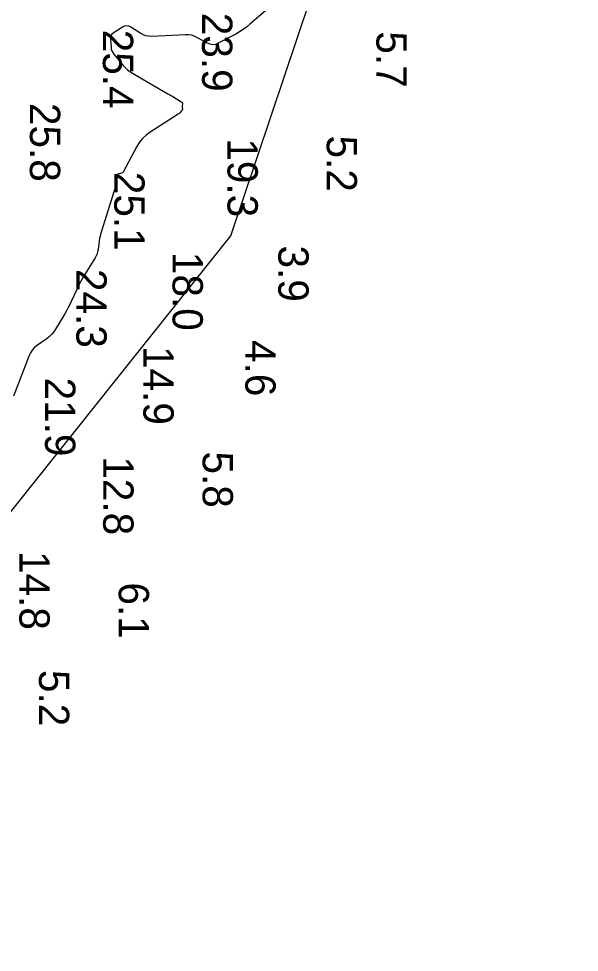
# Model space of a CAD drawing. Extents: x 1178573 to 1187098, y 693282 to 751751.
# Drawn here: x 1186250.4 to 1186481.7, y 726824.7 to 727209.8 of the extents above; entities that cross this region are included whole.
import ezdxf

# ---------------------------------------------------------------- set-up
doc = ezdxf.new("R2010")
doc.units = 0
for name, color, linetype in [('G-ANNO-PATT', 7, 'Continuous'), ('V-HYDS-MAJR', 7, 'Continuous'), ('V-HYDS-SOUN', 7, 'Continuous')]:
    doc.layers.add(name, color=color, linetype=linetype)

msp = doc.modelspace()

# ---------------------------------------------------------------- linework, layer by layer
at = {"layer": 'G-ANNO-PATT'}
for p, q in [((1186337.91, 727120.31), (1186839.88, 728613.33)), ((1186352.19, 727213.09), (1186345.79, 727207.5)), ((1186293.25, 727206.33), (1186289.46, 727203.85)), ((1186294.11, 727206.75), (1186293.25, 727206.33)), ((1186294.97, 727206.89), (1186294.11, 727206.75)), ((1186295.83, 727206.76), (1186294.97, 727206.89)), ((1186296.69, 727206.34), (1186295.83, 727206.76)), ((1186300.88, 727203.66), (1186296.69, 727206.34)), ((1186343, 727205.32), (1186341.51, 727204.36)), ((1186344.43, 727206.37), (1186343, 727205.32)), ((1186345.79, 727207.5), (1186344.43, 727206.37)), ((1186288.26, 727202.09), (1186288.24, 727201.33)), ((1186288.24, 727201.33), (1186288.52, 727198.07)), ((1186288.47, 727202.77), (1186288.26, 727202.09)), ((1186288.87, 727203.36), (1186288.47, 727202.77)), ((1186289.46, 727203.85), (1186288.87, 727203.36)), ((1186301.89, 727203.12), (1186300.88, 727203.66)), ((1186302.95, 727202.74), (1186301.89, 727203.12)), ((1186304.05, 727202.54), (1186302.95, 727202.74)), ((1186305.2, 727202.51), (1186304.05, 727202.54)), ((1186319.29, 727203.16), (1186305.2, 727202.51)), ((1186320.51, 727203.14), (1186319.29, 727203.16)), ((1186321.7, 727202.95), (1186320.51, 727203.14)), ((1186322.85, 727202.6), (1186321.7, 727202.95)), ((1186323.97, 727202.08), (1186322.85, 727202.6)), ((1186328.34, 727199.69), (1186323.97, 727202.08)), ((1186339.97, 727203.49), (1186332.74, 727199.66)), ((1186341.51, 727204.36), (1186339.97, 727203.49)), ((1186288.52, 727198.07), (1186288.64, 727197.28)), ((1186329.44, 727199.24), (1186328.34, 727199.69)), ((1186330.54, 727199.08), (1186329.44, 727199.24)), ((1186331.64, 727199.22), (1186330.54, 727199.08)), ((1186332.74, 727199.66), (1186331.64, 727199.22)), ((1186288.64, 727197.28), (1186288.88, 727196.54)), ((1186288.88, 727196.54), (1186289.23, 727195.84)), ((1186289.23, 727195.84), (1186289.69, 727195.18)), ((1186289.69, 727195.18), (1186293.5, 727190.56)), ((1186293.5, 727190.56), (1186294.34, 727189.63)), ((1186294.34, 727189.63), (1186295.26, 727188.78)), ((1186295.26, 727188.78), (1186296.25, 727188.01)), ((1186296.25, 727188.01), (1186297.32, 727187.34)), ((1186297.32, 727187.34), (1186312.01, 727178.86)), ((1186312.01, 727178.86), (1186312.62, 727178.51)), ((1186312.62, 727178.51), (1186313.23, 727178.15)), ((1186313.23, 727178.15), (1186313.83, 727177.79)), ((1186313.83, 727177.79), (1186314.44, 727177.42)), ((1186314.44, 727177.42), (1186317.68, 727175.44)), ((1186317.68, 727175.44), (1186317.84, 727175.31)), ((1186317.84, 727175.31), (1186317.94, 727175.16)), ((1186317.99, 727174.78), (1186317.87, 727173.77)), ((1186317.94, 727175.16), (1186318, 727174.99)), ((1186318, 727174.99), (1186317.99, 727174.78)), ((1186316.44, 727170.52), (1186316.21, 727170.36)), ((1186316.65, 727170.69), (1186316.44, 727170.52)), ((1186316.85, 727170.89), (1186316.65, 727170.69)), ((1186317.04, 727171.1), (1186316.85, 727170.89)), ((1186317.92, 727172.22), (1186317.04, 727171.1)), ((1186317.87, 727173.77), (1186317.86, 727173.64)), ((1186317.86, 727173.64), (1186317.86, 727173.5)), ((1186317.86, 727173.5), (1186317.87, 727173.37)), ((1186317.87, 727173.37), (1186317.9, 727173.23)), ((1186317.9, 727173.23), (1186318.03, 727172.7)), ((1186317.99, 727172.33), (1186317.92, 727172.22)), ((1186318.04, 727172.44), (1186317.99, 727172.33)), ((1186318.03, 727172.7), (1186318.05, 727172.57)), ((1186318.05, 727172.57), (1186318.04, 727172.44)), ((1186316.21, 727170.36), (1186304.62, 727163.01)), ((1186304.62, 727163.01), (1186302.98, 727161.82)), ((1186300.28, 727158.89), (1186299.21, 727157.16)), ((1186301.53, 727160.44), (1186300.28, 727158.89)), ((1186302.98, 727161.82), (1186301.53, 727160.44)), ((1186299.21, 727157.16), (1186293.68, 727146.72)), ((1186291.19, 727145.19), (1186290.53, 727141.54)), ((1186291.26, 727145.43), (1186291.19, 727145.19)), ((1186291.39, 727145.63), (1186291.26, 727145.43)), ((1186291.58, 727145.77), (1186291.39, 727145.63)), ((1186291.82, 727145.86), (1186291.58, 727145.77)), ((1186292.89, 727146.11), (1186291.82, 727145.86)), ((1186293.14, 727146.2), (1186292.89, 727146.11)), ((1186293.35, 727146.33), (1186293.14, 727146.2)), ((1186293.53, 727146.5), (1186293.35, 727146.33)), ((1186293.68, 727146.72), (1186293.53, 727146.5)), ((1186290.23, 727140.16), (1186290.05, 727139.47)), ((1186290.39, 727140.85), (1186290.23, 727140.16)), ((1186290.53, 727141.54), (1186290.39, 727140.85)), ((1186289.85, 727138.79), (1186284.49, 727121.81)), ((1186290.05, 727139.47), (1186289.85, 727138.79)), ((1186284.23, 727120.93), (1186284.01, 727120.04)), ((1186284.49, 727121.81), (1186284.23, 727120.93)), ((1186003.33, 726700.79), (1186337.91, 727120.31)), ((1186283.68, 727118.23), (1186283.18, 727114.58)), ((1186283.82, 727119.14), (1186283.68, 727118.23)), ((1186284.01, 727120.04), (1186283.82, 727119.14)), ((1186282.75, 727112.82), (1186282.4, 727111.99)), ((1186283.01, 727113.68), (1186282.75, 727112.82)), ((1186283.18, 727114.58), (1186283.01, 727113.68)), ((1186281.96, 727111.19), (1186277.21, 727103.43)), ((1186282.4, 727111.99), (1186281.96, 727111.19)), ((1186276.48, 727102.2), (1186275.79, 727100.95)), ((1186277.21, 727103.43), (1186276.48, 727102.2)), ((1186274.52, 727098.39), (1186272.12, 727093.19)), ((1186275.13, 727099.68), (1186274.52, 727098.39)), ((1186275.79, 727100.95), (1186275.13, 727099.68)), ((1186270.86, 727090.63), (1186270.18, 727089.37)), ((1186271.51, 727091.9), (1186270.86, 727090.63)), ((1186272.12, 727093.19), (1186271.51, 727091.9)), ((1186269.46, 727088.13), (1186265.66, 727081.75)), ((1186270.18, 727089.37), (1186269.46, 727088.13)), ((1186263.19, 727078.76), (1186262.16, 727077.95)), ((1186264.11, 727079.67), (1186263.19, 727078.76)), ((1186264.94, 727080.66), (1186264.11, 727079.67)), ((1186265.66, 727081.75), (1186264.94, 727080.66)), ((1186257.85, 727074.88), (1186256.85, 727074.06)), ((1186262.16, 727077.95), (1186257.85, 727074.88)), ((1186254.75, 727070.88), (1186248.33, 727054.06)), ((1186255.3, 727072.05), (1186254.75, 727070.88)), ((1186256, 727073.11), (1186255.3, 727072.05)), ((1186256.85, 727074.06), (1186256, 727073.11))]:
    msp.add_line(p, q, dxfattribs=at)
at = {"layer": 'V-HYDS-MAJR'}
msp.add_lwpolyline([(1186352.19, 727213.09), (1186345.79, 727207.5), (1186344.43, 727206.37), (1186343, 727205.32), (1186341.51, 727204.36), (1186339.97, 727203.49), (1186332.74, 727199.66), (1186331.64, 727199.22), (1186330.54, 727199.08), (1186329.44, 727199.24), (1186328.34, 727199.69), (1186323.97, 727202.08), (1186322.85, 727202.6), (1186321.7, 727202.95), (1186320.51, 727203.14), (1186319.29, 727203.16), (1186305.2, 727202.51), (1186304.05, 727202.54), (1186302.95, 727202.74), (1186301.89, 727203.12), (1186300.88, 727203.66), (1186296.69, 727206.34), (1186295.83, 727206.76), (1186294.97, 727206.89), (1186294.11, 727206.75), (1186293.25, 727206.33), (1186289.46, 727203.85), (1186288.87, 727203.36), (1186288.47, 727202.77), (1186288.26, 727202.09), (1186288.24, 727201.33), (1186288.52, 727198.07), (1186288.64, 727197.28), (1186288.88, 727196.54), (1186289.23, 727195.84), (1186289.69, 727195.18), (1186293.5, 727190.56), (1186294.34, 727189.63), (1186295.26, 727188.78), (1186296.25, 727188.01), (1186297.32, 727187.34), (1186312.01, 727178.86), (1186312.62, 727178.51), (1186313.23, 727178.15), (1186313.83, 727177.79), (1186314.44, 727177.42), (1186317.68, 727175.44), (1186317.84, 727175.31), (1186317.94, 727175.16), (1186318, 727174.99), (1186317.99, 727174.78), (1186317.87, 727173.77), (1186317.86, 727173.64), (1186317.86, 727173.5), (1186317.87, 727173.37), (1186317.9, 727173.23), (1186318.03, 727172.7), (1186318.05, 727172.57), (1186318.04, 727172.44), (1186317.99, 727172.33), (1186317.92, 727172.22), (1186317.04, 727171.1), (1186316.85, 727170.89), (1186316.65, 727170.69), (1186316.44, 727170.52), (1186316.21, 727170.36), (1186304.62, 727163.01), (1186302.98, 727161.82), (1186301.53, 727160.44), (1186300.28, 727158.89), (1186299.21, 727157.16), (1186293.68, 727146.72), (1186293.53, 727146.5), (1186293.35, 727146.33), (1186293.14, 727146.2), (1186292.89, 727146.11), (1186291.82, 727145.86), (1186291.58, 727145.77), (1186291.39, 727145.63), (1186291.26, 727145.43), (1186291.19, 727145.19), (1186290.53, 727141.54), (1186290.39, 727140.85), (1186290.23, 727140.16), (1186290.05, 727139.47), (1186289.85, 727138.79), (1186284.49, 727121.81), (1186284.23, 727120.93), (1186284.01, 727120.04), (1186283.82, 727119.14), (1186283.68, 727118.23), (1186283.18, 727114.58), (1186283.01, 727113.68), (1186282.75, 727112.82), (1186282.4, 727111.99), (1186281.96, 727111.19), (1186277.21, 727103.43), (1186276.48, 727102.2), (1186275.79, 727100.95), (1186275.13, 727099.68), (1186274.52, 727098.39), (1186272.12, 727093.19), (1186271.51, 727091.9), (1186270.86, 727090.63), (1186270.18, 727089.37), (1186269.46, 727088.13), (1186265.66, 727081.75), (1186264.94, 727080.66), (1186264.11, 727079.67), (1186263.19, 727078.76), (1186262.16, 727077.95), (1186257.85, 727074.88), (1186256.85, 727074.06), (1186256, 727073.11), (1186255.3, 727072.05), (1186254.75, 727070.88), (1186248.33, 727054.06)], dxfattribs=at)

# ---------------------------------------------------------------- texts
at = {"layer": 'V-HYDS-SOUN'}
for s, p in [('23.9 ', (1186326.08, 727212.24)), ('25.4 ', (1186285.16, 727205.26)), ('5.7', (1186397.99, 727204.6)), ('25.8 ', (1186255.05, 727175.07)), ('19.3 ', (1186336.57, 727160.47)), ('5.2', (1186377.49, 727161.62)), ('25.1 ', (1186289.86, 727146.65)), ('3.9', (1186357.54, 727116.26)), ('18.0 ', (1186313.9, 727113.63)), ('24.3 ', (1186274.23, 727106.59)), ('4.6', (1186343.92, 727077.27)), ('14.9 ', (1186301.86, 727074.8)), ('21.9 ', (1186261.31, 727061.78)), ('12.8 ', (1186285.3, 727029.33)), ('5.8', (1186326.31, 727031.32)), ('14.8 ', (1186250.72, 726990.26)), ('6.1', (1186291.69, 726977.31)), ('5.2', (1186258.79, 726941.21))]:
    msp.add_text(s, height=12.5, rotation=270, dxfattribs=at).set_placement(p)

doc.saveas('drawing.dxf')
